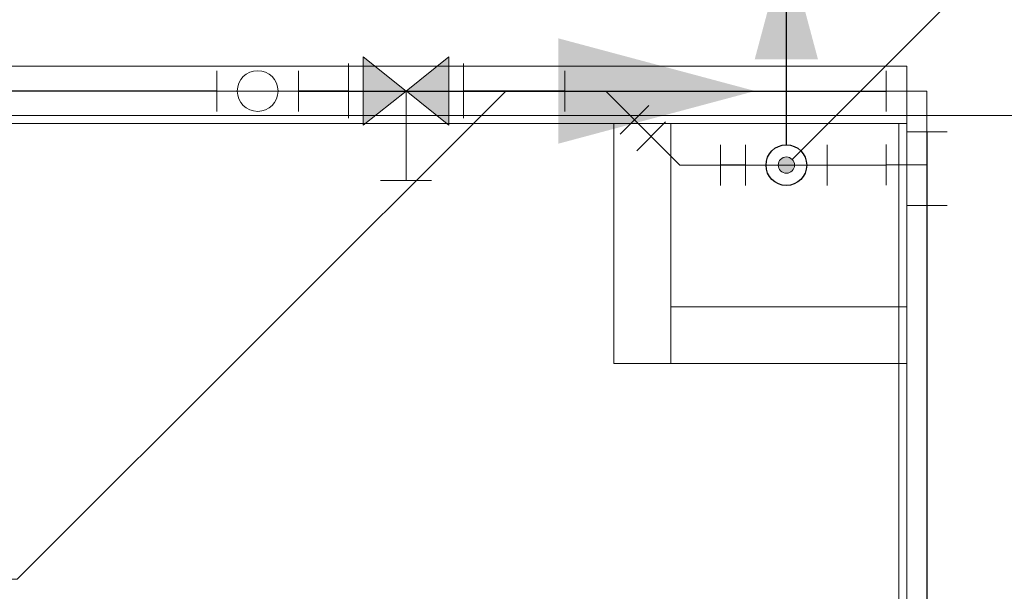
# Model space of a CAD drawing. Header units: millimetres. Extents: x 2 to 902, y -447 to 199.
# Tile 878 of 1056: x 45.53 to 47.95, y 186.9 to 188.3. Entities that reach past the tile are written whole.
import ezdxf

# ---------------------------------------------------------------- set-up
doc = ezdxf.new("R2010")
doc.units = ezdxf.units.MM
doc.header["$MEASUREMENT"] = 0
for name, color, linetype, lineweight in [('AF-Colunas', 4, 'Continuous', 13), ('AF-Condutos', 4, 'Continuous', 25), ('AF-Conexões', 9, 'Continuous', 18), ('AF-Indicação coluna', 5, 'Continuous', 13), ('AF-Sentido conduto', 9, 'Continuous', 30), ('AF-Textos conduto', 7, 'Continuous', 9), ('IFC-Laje-Contorno', 134, 'Continuous', 5), ('IFC-Parede padrão-Contorno', 44, 'Continuous', 5), ('IFC-Parede-Contorno', 42, 'Continuous', 5), ('Simbolos', 5, 'Continuous', 20), ('Simbolos_int', 2, 'Continuous', 15)]:
    doc.layers.add(name, color=color, linetype=linetype, lineweight=lineweight)

msp = doc.modelspace()

# ---------------------------------------------------------------- hatches: boundary and pattern name
at = {"layer": 'AF-Colunas', "linetype": 'Continuous'}
msp.add_hatch(color=4, dxfattribs=at).paths.add_polyline_path([(47.4299, 187.9432), (47.4298, 187.9449), (47.4296, 187.9466), (47.4292, 187.9483), (47.4287, 187.95), (47.428, 187.9516), (47.4272, 187.9532), (47.4263, 187.9546), (47.4252, 187.956), (47.424, 187.9573), (47.4227, 187.9585), (47.4213, 187.9595), (47.4199, 187.9605), (47.4183, 187.9613), (47.4167, 187.9619), (47.415, 187.9625), (47.4133, 187.9628), (47.4116, 187.9631), (47.4099, 187.9632), (47.4081, 187.9631), (47.4064, 187.9628), (47.4047, 187.9625), (47.403, 187.9619), (47.4014, 187.9613), (47.3999, 187.9605), (47.3984, 187.9595), (47.397, 187.9585), (47.3957, 187.9573), (47.3945, 187.956), (47.3935, 187.9546), (47.3925, 187.9532), (47.3917, 187.9516), (47.3911, 187.95), (47.3905, 187.9483), (47.3902, 187.9466), (47.3899, 187.9449), (47.3899, 187.9432), (47.3899, 187.9414), (47.3902, 187.9397), (47.3905, 187.938), (47.3911, 187.9363), (47.3917, 187.9347), (47.3925, 187.9332), (47.3935, 187.9317), (47.3945, 187.9303), (47.3957, 187.929), (47.397, 187.9278), (47.3984, 187.9268), (47.3999, 187.9258), (47.4014, 187.925), (47.403, 187.9244), (47.4047, 187.9238), (47.4064, 187.9235), (47.4081, 187.9232), (47.4099, 187.9232), (47.4116, 187.9232), (47.4133, 187.9235), (47.415, 187.9238), (47.4167, 187.9244), (47.4183, 187.925), (47.4199, 187.9258), (47.4213, 187.9268), (47.4227, 187.9278), (47.424, 187.929), (47.4252, 187.9303), (47.4263, 187.9317), (47.4272, 187.9332), (47.428, 187.9347), (47.4287, 187.9363), (47.4292, 187.938), (47.4296, 187.9397), (47.4298, 187.9414)])
at = {"layer": 'AF-Condutos', "linetype": 'Continuous'}
msp.add_hatch(color=151, dxfattribs=at).paths.add_polyline_path([(47.4099, 188.4932), (47.3322, 188.2034), (47.4875, 188.2034)])
at = {"layer": 'AF-Sentido conduto', "linetype": 'Continuous'}
msp.add_hatch(color=7, dxfattribs=at).paths.add_polyline_path([(47.3332, 188.1253), (46.8502, 188.2547), (46.8502, 187.9959)])
at = {"layer": 'Simbolos', "linetype": 'Continuous'}
for points in [[(46.4758, 188.1253), (46.3708, 188.2094), (46.3708, 188.0414)], [(46.5808, 188.2094), (46.5808, 188.0414), (46.4758, 188.1253)]]:
    msp.add_hatch(color=5, dxfattribs=at).paths.add_polyline_path(points)

# ---------------------------------------------------------------- linework, layer by layer
at = {"layer": 'AF-Colunas'}
msp.add_circle((47.4099, 187.9432), 0.02, dxfattribs=at)
at = {"layer": 'AF-Condutos'}
for p, q in [((46.0115, 188.1253), (44.3172, 188.1253)), ((46.3344, 188.1253), (46.2115, 188.1253)), ((46.2115, 188.1253), (47.6548, 188.1253)), ((46.8662, 188.1253), (46.6172, 188.1253)), ((47.0776, 188.0139), (47.0369, 188.0546)), ((47.7548, 188.0253), (47.7548, 185.5405)), ((47.3099, 187.9432), (47.2483, 187.9432)), ((47.5099, 187.9433), (47.6548, 187.9436)), ((47.7548, 187.8438), (47.7548, 184.3281))]:
    msp.add_line(p, q, dxfattribs=at)
msp.add_lwpolyline([(47.4099, 187.9932), (47.4099, 188.4932)], dxfattribs=at)
msp.add_circle((47.4099, 187.9432), 0.05, dxfattribs=at)
at = {"layer": 'AF-Conexões'}
for p, q in [((46.0115, 188.0753), (46.0115, 188.1753)), ((46.2115, 188.1753), (46.2115, 188.0753)), ((46.2115, 188.1753), (46.2115, 188.0753)), ((46.8662, 188.0753), (46.8662, 188.1753)), ((47.6548, 188.0753), (47.6548, 188.1753)), ((46.1115, 188.1253), (46.0115, 188.1253)), ((46.1115, 188.1253), (46.2115, 188.1253)), ((46.1115, 188.1253), (46.2115, 188.1253)), ((46.9662, 188.1253), (46.8662, 188.1253)), ((46.9662, 188.1253), (47.0369, 188.0546)), ((47.7548, 188.1253), (47.6548, 188.1253)), ((47.7548, 188.1253), (47.7548, 188.0253)), ((47.0723, 188.0899), (47.0016, 188.0192)), ((47.0423, 187.9785), (47.113, 188.0492)), ((47.1483, 187.9432), (47.0776, 188.0139)), ((47.8048, 188.0253), (47.7048, 188.0253)), ((47.2483, 187.9932), (47.2483, 187.8932)), ((47.3099, 187.8932), (47.3099, 187.9932)), ((47.5098, 187.9933), (47.51, 187.8933)), ((47.6549, 187.8936), (47.6547, 187.9936)), ((47.1483, 187.9432), (47.2483, 187.9432)), ((47.4099, 187.9432), (47.3099, 187.9432)), ((47.4099, 187.9432), (47.5099, 187.9433)), ((47.7548, 187.9438), (47.6548, 187.9436)), ((47.7548, 187.9438), (47.7548, 187.8438)), ((47.8048, 187.8438), (47.7048, 187.8438))]:
    msp.add_line(p, q, dxfattribs=at)
for centre in [(46.1115, 188.1253), (46.1115, 188.1253), (47.4099, 187.9432)]:
    msp.add_circle(centre, 0.05, dxfattribs=at)
at = {"layer": 'AF-Indicação coluna'}
msp.add_line((48.0986, 188.6319), (47.424, 187.9573), dxfattribs=at)
at = {"layer": 'AF-Sentido conduto'}
for points in [[(45.5644, 188.1253), (44.7644, 188.1253)], [(46.5332, 188.1253), (47.3332, 188.1253)], [(47.7548, 187.1829), (47.7548, 186.3829)]]:
    msp.add_lwpolyline(points, dxfattribs=at)
at = {"layer": 'AF-Textos conduto'}
msp.add_lwpolyline([(46.721, 188.1253), (45.521, 186.9253), (43.7182, 186.9253)], dxfattribs=at)
at = {"layer": 'IFC-Laje-Contorno', "color": 7, "lineweight": 5}
for p, q in [((44.0861, 188.1862), (47.7061, 188.1862)), ((47.7061, 180.9252), (47.7061, 188.1862)), ((47.7061, 187.9564), (47.7061, 188.0652))]:
    msp.add_line(p, q, dxfattribs=at)
at = {"layer": 'IFC-Parede padrão-Contorno', "color": 7, "lineweight": 5}
for p, q in [((45.4938, 188.0652), (47.1131, 188.0652)), ((47.7061, 188.0576), (47.7061, 188.0652)), ((47.7061, 188.0452), (47.7061, 188.0576)), ((44.1261, 188.0452), (46.3383, 188.0452)), ((46.3383, 188.0452), (47.7061, 188.0452)), ((46.9861, 187.9392), (46.9861, 188.0452)), ((47.1261, 187.5612), (47.1261, 188.0452)), ((47.6861, 187.9564), (47.6861, 188.0452)), ((47.7061, 187.9564), (47.7061, 188.0452)), ((46.9861, 187.4552), (46.9861, 187.9392)), ((47.6861, 184.9647), (47.6861, 187.9564)), ((47.7061, 187.9467), (47.7061, 187.9564)), ((47.7061, 184.955), (47.7061, 187.9467)), ((47.1261, 187.5952), (47.6018, 187.5952)), ((47.6018, 187.5952), (47.7061, 187.5952)), ((47.1261, 187.4552), (47.1261, 187.57)), ((46.9861, 187.4552), (47.0112, 187.4552)), ((47.0112, 187.4552), (47.1261, 187.4552)), ((47.1261, 187.4552), (47.2303, 187.4552)), ((47.2303, 187.4552), (47.7061, 187.4552))]:
    msp.add_line(p, q, dxfattribs=at)
at = {"layer": 'IFC-Parede-Contorno', "color": 7, "lineweight": 5}
for p, q in [((38.4438, 188.0652), (46.2147, 188.0652)), ((47.1131, 188.0652), (48.2838, 188.0652))]:
    msp.add_line(p, q, dxfattribs=at)
at = {"layer": 'Simbolos'}
for p, q in [((46.3708, 188.2094), (46.3708, 188.0414)), ((46.3708, 188.2094), (46.4758, 188.1253)), ((46.5808, 188.2094), (46.4758, 188.1253)), ((46.5808, 188.2094), (46.5808, 188.0414)), ((46.3708, 188.0414), (46.4758, 188.1253)), ((46.5808, 188.0414), (46.4758, 188.1256)), ((46.4758, 188.1253), (46.4758, 187.9057)), ((46.4128, 187.9057), (46.5388, 187.9057))]:
    msp.add_line(p, q, dxfattribs=at)
at = {"layer": 'Simbolos_int'}
for p, q in [((46.3344, 188.193), (46.3344, 188.0586)), ((46.6172, 188.193), (46.6172, 188.0586))]:
    msp.add_line(p, q, dxfattribs=at)

doc.saveas('drawing.dxf')
